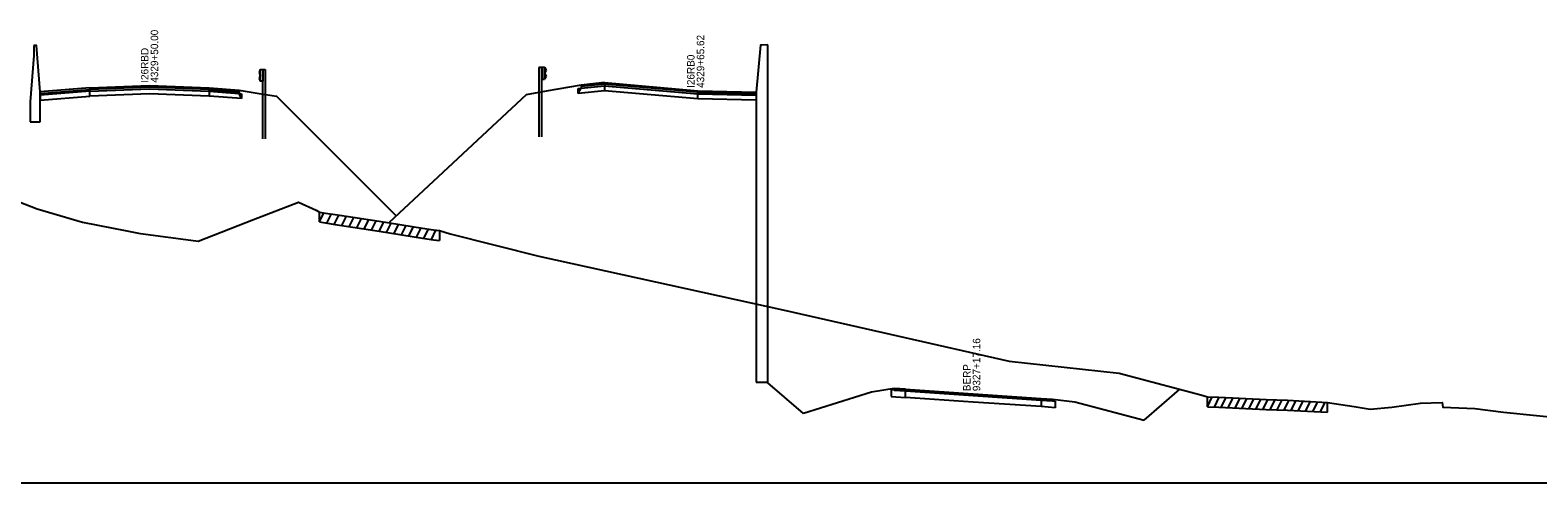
# Model space of a CAD drawing. Extents: x 1017 to 19997, y -1947 to 50737.
# Drawn here: x 12697 to 13000, y 29500 to 29591 of the extents above; entities that cross this region are included whole.
import ezdxf

# ---------------------------------------------------------------- set-up
doc = ezdxf.new("R2010")
doc.units = 0
for name, color, linetype in [('RD_GPK_XS_Cell', 7, 'Continuous'), ('RD_XS_Base', 7, 'Continuous'), ('RD_XS_ExGround', 7, 'Continuous'), ('RD_XS_ExPaveRet', 7, 'Continuous'), ('RD_XS_GR', 7, 'Continuous'), ('RD_XS_Greenside', 7, 'Continuous'), ('RD_XS_MedBWall', 7, 'Continuous'), ('RD_XS_Pave', 7, 'Continuous'), ('RD_XS_PaveOvlay', 7, 'Continuous'), ('RD_XS_TieSlope', 7, 'Continuous'), ('RD_XS_TX_Notes', 7, 'Continuous')]:
    doc.layers.add(name, color=color, linetype=linetype)

msp = doc.modelspace()

# ---------------------------------------------------------------- linework, layer by layer
at = {"layer": 'RD_GPK_XS_Cell'}
msp.add_line((12600, 29500), (13200, 29500), dxfattribs=at)
at = {"layer": 'RD_XS_Base'}
for points in [[(12709, 29578.77), (12721, 29579.24), (12733, 29578.76)], [(12807.12, 29578.27), (12807.71, 29579.33), (12812.4, 29579.84)], [(12807.12, 29579.27), (12807.71, 29579.33), (12812.4, 29579.84)], [(12807.12, 29578.27), (12807.12, 29579.27)], [(12812.4, 29579.84), (12812.4, 29578.84)], [(12709, 29578.77), (12699, 29577.96)], [(12699, 29577.96), (12699, 29576.96)], [(12699, 29576.96), (12709, 29577.77)], [(12709, 29577.77), (12709, 29578.77)], [(12733, 29577.76), (12721, 29578.24), (12709, 29577.77)], [(12733, 29578.76), (12733, 29577.76)], [(12733, 29578.76), (12739, 29578.28), (12739.5, 29578.24)], [(12739.5, 29577.24), (12739, 29578.28), (12733, 29578.76)], [(12739.5, 29577.24), (12733, 29577.76)], [(12739.5, 29578.24), (12739.5, 29577.24)], [(12812.4, 29578.84), (12807.12, 29578.27)], [(12831.18, 29577.19), (12812.4, 29578.84)], [(12831.18, 29578.19), (12842.92, 29577.94)], [(12831.18, 29577.19), (12831.18, 29578.19)], [(12842.92, 29576.94), (12831.18, 29577.19)], [(12842.92, 29577.94), (12842.92, 29576.94)], [(12870.05, 29518.69), (12870.05, 29517.36)], [(12872.9, 29518.5), (12870.05, 29518.69)], [(12872.9, 29518.5), (12886.53, 29517.56), (12900.16, 29516.64)], [(12872.9, 29517.16), (12872.9, 29518.5)], [(12870.05, 29517.36), (12872.9, 29517.16)], [(12900.16, 29515.33), (12886.53, 29516.23), (12872.9, 29517.16)], [(12900.16, 29516.64), (12900.16, 29515.33)], [(12900.16, 29516.64), (12902.43, 29516.49), (12903, 29516.45)], [(12903, 29515.11), (12900.16, 29515.33)], [(12903, 29516.45), (12903, 29515.11)]]:
    msp.add_lwpolyline(points, dxfattribs=at)
at = {"layer": 'RD_XS_ExGround'}
msp.add_lwpolyline([(12692.7, 29557.31), (12698.39, 29555.09), (12704.1, 29553.38), (12707.51, 29552.38), (12716.44, 29550.65), (12718.79, 29550.21), (12719.15, 29550.13), (12730.28, 29548.68), (12730.77, 29548.62), (12741.87, 29552.97), (12750.92, 29556.46), (12754.47, 29554.79), (12755.13, 29554.45), (12755.56, 29554.38), (12756.35, 29554.25), (12758.28, 29553.93), (12761.86, 29553.38), (12767.12, 29552.59), (12775.86, 29551.21), (12778.08, 29550.86), (12779.27, 29550.7), (12781.38, 29550.09), (12799.26, 29545.56), (12848.87, 29534.68), (12893.76, 29524.44), (12915.89, 29522.03), (12932.29, 29517.68), (12933.59, 29517.3), (12935.86, 29517.21), (12945.42, 29516.78), (12949.68, 29516.62), (12957.72, 29516.18), (12963.1, 29515.36), (12966.31, 29514.79), (12970.65, 29515.2), (12976.4, 29516.04), (12980.78, 29516.14), (12980.9, 29515.24), (12987.35, 29514.95), (12993.11, 29514.24), (13006.37, 29512.87)], dxfattribs=at)
at = {"layer": 'RD_XS_ExPaveRet'}
for p, q in [((12755.13, 29552.45), (12755.13, 29554.45)), ((12755.13, 29552.45), (12756.05, 29554.3)), ((12755.13, 29552.45), (12755.56, 29552.38)), ((12755.56, 29552.38), (12756.35, 29552.25)), ((12756.35, 29552.25), (12758.28, 29551.93)), ((12756.63, 29552.2), (12757.55, 29554.05)), ((12758.13, 29551.95), (12759.06, 29553.81)), ((12758.28, 29551.93), (12761.86, 29551.38)), ((12759.63, 29551.72), (12760.56, 29553.58)), ((12761.13, 29551.5), (12762.06, 29553.35)), ((12762.63, 29551.27), (12763.56, 29553.13)), ((12764.13, 29551.04), (12765.06, 29552.9)), ((12765.63, 29550.82), (12766.56, 29552.68)), ((12767.13, 29550.59), (12768.05, 29552.44)), ((12768.63, 29550.35), (12769.55, 29552.21)), ((12770.13, 29550.12), (12771.05, 29551.97)), ((12771.63, 29549.88), (12772.55, 29551.73)), ((12761.86, 29551.38), (12767.12, 29550.59)), ((12767.12, 29550.59), (12775.86, 29549.21)), ((12773.13, 29549.64), (12774.05, 29551.5)), ((12774.63, 29549.41), (12775.55, 29551.26)), ((12775.86, 29549.21), (12778.08, 29548.86)), ((12776.13, 29549.17), (12777.05, 29551.02)), ((12777.63, 29548.93), (12778.56, 29550.8)), ((12778.08, 29548.86), (12779.27, 29548.7)), ((12779.27, 29550.7), (12779.27, 29548.7)), ((12933.59, 29515.3), (12933.59, 29517.3)), ((12933.59, 29515.3), (12934.57, 29517.26)), ((12934.99, 29515.24), (12935.97, 29517.21)), ((12936.38, 29515.19), (12937.36, 29517.14)), ((12937.78, 29515.12), (12938.76, 29517.08)), ((12939.17, 29515.06), (12940.15, 29517.02)), ((12940.56, 29515), (12941.54, 29516.96)), ((12941.96, 29514.94), (12942.94, 29516.89)), ((12943.37, 29514.87), (12944.35, 29516.83)), ((12944.78, 29514.81), (12945.76, 29516.77)), ((12946.2, 29514.75), (12947.18, 29516.72)), ((12947.61, 29514.7), (12948.59, 29516.66)), ((12949.03, 29514.65), (12950.01, 29516.61)), ((12950.44, 29514.58), (12951.41, 29516.53)), ((12951.84, 29514.51), (12952.82, 29516.45)), ((12953.32, 29514.42), (12954.29, 29516.37)), ((12954.81, 29514.34), (12955.78, 29516.29)), ((12956.3, 29514.26), (12957.27, 29516.21)), ((12957.72, 29514.18), (12957.72, 29516.18))]:
    msp.add_line(p, q, dxfattribs=at)
msp.add_lwpolyline([(12933.59, 29515.3), (12935.86, 29515.21), (12945.42, 29514.78), (12949.68, 29514.62), (12957.72, 29514.18)], dxfattribs=at)
at = {"layer": 'RD_XS_GR'}
for points in [[(12743.24, 29583.08), (12743, 29582.48)], [(12743, 29582.48), (12743.23, 29581.88)], [(12743.24, 29580.72), (12743.24, 29583.08)], [(12743.24, 29583.08), (12743.73, 29583.08)], [(12743.73, 29583.08), (12744.23, 29583.08)], [(12743.73, 29578.16), (12743.73, 29583.08)], [(12743.73, 29583.08), (12743.73, 29580.72)], [(12744.23, 29583.08), (12744.23, 29578.08)], [(12799.81, 29583.52), (12799.23, 29583.5)], [(12799.23, 29583.5), (12799.23, 29578.49)], [(12800.38, 29583.54), (12799.81, 29583.52)], [(12799.81, 29578.59), (12799.81, 29583.52)], [(12799.81, 29583.52), (12799.81, 29581.15)], [(12800.38, 29581.18), (12800.38, 29583.54)], [(12800.38, 29583.54), (12800.67, 29582.95)], [(12800.67, 29582.95), (12800.4, 29582.34)], [(12800.4, 29582.34), (12800.67, 29581.79)], [(12743.23, 29581.88), (12743, 29581.32)], [(12743, 29581.32), (12743.24, 29580.72)], [(12743.73, 29580.72), (12743.24, 29580.72)], [(12799.81, 29581.15), (12800.38, 29581.18)], [(12800.67, 29581.79), (12800.38, 29581.18)], [(12743.73, 29569.16), (12743.73, 29578.16)], [(12743.73, 29578.16), (12744.23, 29578.08)], [(12744.23, 29578.08), (12744.23, 29569.16)], [(12799.23, 29578.49), (12799.81, 29578.59)], [(12799.23, 29578.49), (12799.23, 29569.57)], [(12799.81, 29569.59), (12799.81, 29578.59)]]:
    msp.add_lwpolyline(points, dxfattribs=at)
at = {"layer": 'RD_XS_Greenside'}
for points in [[(12739, 29578.92), (12743, 29578.28)], [(12807.71, 29579.97), (12800.67, 29578.74)], [(12743, 29578.28), (12746.5, 29577.72), (12770.55, 29553.67)], [(12800.67, 29578.74), (12796.67, 29578.02), (12769.15, 29552.36)], [(12870.62, 29518.97), (12866.08, 29518.23)], [(12866.08, 29518.23), (12852.44, 29513.92)], [(12902.43, 29516.8), (12906.98, 29516.27)], [(12906.98, 29516.27), (12920.91, 29512.61)]]:
    msp.add_lwpolyline(points, dxfattribs=at)
at = {"layer": 'RD_XS_MedBWall'}
for points in [[(12845.27, 29588.03), (12843.8, 29587.96), (12842.92, 29578.57)], [(12845.27, 29520.21), (12845.27, 29588.03)], [(12697.75, 29585.94), (12697, 29576.6)], [(12699, 29578.6), (12698.25, 29587.94), (12697.75, 29587.94)], [(12697.75, 29587.94), (12697.75, 29585.94)], [(12697, 29576.6), (12697, 29572.6)], [(12699, 29572.6), (12699, 29578.6)], [(12842.92, 29578.57), (12842.92, 29520.23)], [(12697, 29572.6), (12699, 29572.6)], [(12842.92, 29520.23), (12845.27, 29520.21)]]:
    msp.add_lwpolyline(points, dxfattribs=at)
at = {"layer": 'RD_XS_Pave'}
for points in [[(12699, 29578.28), (12709, 29579.08)], [(12733, 29579.08), (12721, 29579.56), (12709, 29579.08)], [(12709, 29579.08), (12709, 29578.77)], [(12733, 29578.76), (12733, 29579.08)], [(12733, 29579.08), (12739, 29578.6)], [(12812.4, 29580.15), (12807.71, 29579.65)], [(12807.71, 29579.33), (12812.4, 29579.84)], [(12807.71, 29579.65), (12807.71, 29579.33)], [(12831.18, 29578.51), (12812.4, 29580.15)], [(12812.4, 29580.15), (12812.4, 29579.84)], [(12812.4, 29579.84), (12831.18, 29578.19)], [(12699, 29577.96), (12699, 29578.28)], [(12739, 29578.28), (12733, 29578.76)], [(12739, 29578.6), (12739, 29578.28)], [(12831.18, 29578.19), (12831.18, 29578.51)], [(12831.18, 29578.51), (12842.92, 29578.26)], [(12842.92, 29578.26), (12842.92, 29577.94)]]:
    msp.add_lwpolyline(points, dxfattribs=at)
at = {"layer": 'RD_XS_PaveOvlay'}
for points in [[(12709, 29579.4), (12699, 29578.6)], [(12709, 29579.4), (12721, 29579.88), (12733, 29579.4)], [(12709, 29579.08), (12709, 29579.4)], [(12733, 29579.4), (12733, 29579.08)], [(12733, 29579.4), (12739, 29578.92)], [(12739, 29578.92), (12739, 29578.6)], [(12812.4, 29580.47), (12807.71, 29579.97)], [(12807.71, 29579.97), (12807.71, 29579.65)], [(12812.4, 29580.47), (12831.18, 29578.83)], [(12812.4, 29580.15), (12812.4, 29580.47)], [(12699, 29578.6), (12699, 29578.28)], [(12831.18, 29578.83), (12831.18, 29578.51)], [(12831.18, 29578.83), (12842.92, 29578.57)], [(12842.92, 29578.57), (12842.92, 29578.26)], [(12870.62, 29518.97), (12870.62, 29518.65)], [(12872.9, 29518.81), (12870.62, 29518.97)], [(12870.62, 29518.65), (12872.9, 29518.5)], [(12872.9, 29518.81), (12886.53, 29517.88), (12900.16, 29516.96)], [(12872.9, 29518.5), (12872.9, 29518.81)], [(12900.16, 29516.96), (12900.16, 29516.64)], [(12900.16, 29516.96), (12902.43, 29516.8)], [(12902.43, 29516.49), (12900.16, 29516.64)], [(12902.43, 29516.8), (12902.43, 29516.49)]]:
    msp.add_lwpolyline(points, dxfattribs=at)
at = {"layer": 'RD_XS_TieSlope'}
for points in [[(12852.44, 29513.92), (12845.27, 29520.09)], [(12920.91, 29512.61), (12927.97, 29518.79)]]:
    msp.add_lwpolyline(points, dxfattribs=at)

# ---------------------------------------------------------------- texts
at = {"layer": 'RD_XS_TX_Notes'}
for s, p in [(' 4329+50.00', (12722.73, 29579.88)), (' 4329+65.62', (12832.47, 29578.84)), (' I26RBD', (12720.77, 29579.88)), (' I26RB0', (12830.52, 29578.84)), (' 9327+17.16', (12887.94, 29517.87)), (' BERP', (12885.99, 29517.87))]:
    msp.add_text(s, height=1.5, rotation=90, dxfattribs=at).set_placement(p)

doc.saveas('drawing.dxf')
